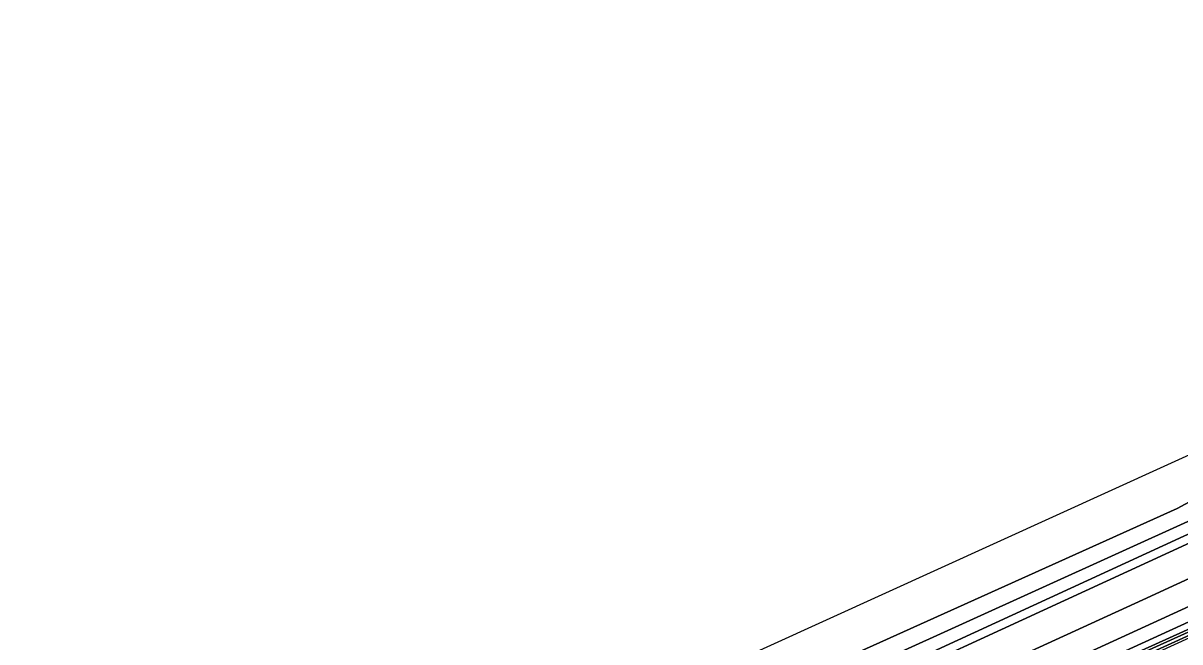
# Model space of a CAD drawing. Extents: x 154324 to 155744, y 382937 to 384188.
# Drawn here: x 154655.6 to 154819.6, y 383824.7 to 383912.4 of the extents above; entities that cross this region are included whole.
import ezdxf

# ---------------------------------------------------------------- set-up
doc = ezdxf.new("R2010")
doc.units = 0
for name, color, linetype in [('IMGEO_Grasland_overig', 7, 'Continuous'), ('IMGEO_Groenvoorziening', 7, 'Continuous'), ('IMGEO_Hek', 7, 'Continuous'), ('IMGEO_Oever', 7, 'Continuous'), ('IMGEO_Rijbaan_lokaal_gesloten', 7, 'Continuous'), ('IMGEO_Waterloop', 7, 'Continuous')]:
    doc.layers.add(name, color=color, linetype=linetype)

msp = doc.modelspace()

# ---------------------------------------------------------------- linework, layer by layer
at = {"layer": 'IMGEO_Grasland_overig'}
for points in [[(154703.9, 383772.98), (154730.12, 383784.97), (154791.39, 383813.11), (154825.58, 383828.59), (154878.28, 383852.9), (154886.4, 383856.72), (154935.18, 383879.07), (154962.8, 383891.77)], [(154852.28, 383841.89), (154776.62, 383807.22), (154700.77, 383772.49), (154618.32, 383734.65), (154579.46, 383716.81), (154472.6, 383667.88)]]:
    msp.add_lwpolyline(points, dxfattribs=at)
at = {"layer": 'IMGEO_Groenvoorziening'}
for points in [[(155343.79, 384089.25), (154623.72, 383761.42), (154626.18, 383756.03), (154637.67, 383761.73), (154819.22, 383843.56), (154836.95, 383853.16)], [(154838.99, 383847), (154738.4, 383800.66), (154694.49, 383780.55), (154649.45, 383760.11)], [(154851.38, 383843.67), (154815.85, 383827.36), (154647.11, 383750), (154617.49, 383736.42), (154618.32, 383734.65), (154700.77, 383772.49), (154776.62, 383807.22), (154852.28, 383841.89)], [(154638.46, 383750), (154664.01, 383761.69), (154698.31, 383777.45), (154814.36, 383830.63), (154839.69, 383842.28)]]:
    msp.add_lwpolyline(points, dxfattribs=at)
at = {"layer": 'IMGEO_Hek'}
msp.add_lwpolyline([(154459.58, 383665.09), (154472.6, 383667.88), (154579.46, 383716.81), (154700.77, 383772.49), (154776.62, 383807.22), (154800.33, 383818.09), (154852.28, 383841.89), (154892.94, 383860.56), (154996.51, 383908.03)], dxfattribs=at)
at = {"layer": 'IMGEO_Oever'}
for points in [[(154966.18, 383892.22), (154964.62, 383891.5), (154877.89, 383851.74), (154825.83, 383827.84), (154791.82, 383812.32), (154670.71, 383756.97), (154477.72, 383668.43), (154474.72, 383667.08), (154473, 383666.38), (154472.89, 383666.9), (154475.83, 383668.12), (154483.14, 383671.26), (154516.01, 383686.46)], [(154516.01, 383686.46), (154550.01, 383702.06), (154578.25, 383715.01), (154602.58, 383726.16), (154630.6, 383738.99), (154658.23, 383751.82), (154678.49, 383761.03), (154704.04, 383772.67), (154730.27, 383784.66), (154791.53, 383812.8), (154825.73, 383828.28), (154878.42, 383852.59), (154886.54, 383856.41), (154935.32, 383878.76), (154962.94, 383891.47)], [(154836.95, 383853.16), (154819.22, 383843.56), (154637.67, 383761.73), (154626.18, 383756.03), (154626.03, 383755.95), (154625.78, 383755.68), (154625.61, 383755.26), (154625.68, 383754.6), (154627.37, 383751.26), (154627.73, 383750.8), (154628.14, 383750.62), (154628.65, 383750.61), (154629.2, 383750.92), (154633.5, 383752.79), (154649.45, 383760.11), (154694.49, 383780.55), (154738.4, 383800.66), (154838.99, 383847)], [(154825.58, 383828.59), (154791.39, 383813.11), (154730.12, 383784.97), (154703.9, 383772.98), (154678.35, 383761.34), (154658.09, 383752.13), (154630.45, 383739.3), (154602.44, 383726.47), (154578.11, 383715.32), (154549.87, 383702.37), (154515.86, 383686.77), (154483.01, 383671.57), (154475.7, 383668.43), (154472.5, 383667.1), (154472.76, 383665.91), (154474.86, 383666.77), (154477.86, 383668.12), (154497.01, 383676.91), (154598.17, 383723.32), (154670.85, 383756.67), (154791.96, 383812.01), (154825.97, 383827.53)]]:
    msp.add_lwpolyline(points, dxfattribs=at)
msp.add_lwpolyline([(154821.78, 383842.21), (154838.83, 383850.55), (154841.04, 383851.45), (154841.86, 383850.54), (154841.38, 383849.79), (154839.95, 383849.16), (154822.53, 383840.72), (154782.8, 383822.44), (154737.8, 383801.95), (154648.92, 383761.28), (154637.36, 383755.96), (154630.38, 383753.06), (154629.03, 383752.52), (154628.39, 383752.59), (154628.28, 383753.91), (154636.2, 383757.91)], close=True, dxfattribs=at)
at = {"layer": 'IMGEO_Rijbaan_lokaal_gesloten'}
msp.add_lwpolyline([(154839.69, 383842.28), (154814.36, 383830.63), (154698.31, 383777.45), (154664.01, 383761.69), (154638.46, 383750), (154615.96, 383739.7), (154617.49, 383736.42), (154647.11, 383750), (154815.85, 383827.36), (154851.38, 383843.67)], dxfattribs=at)
at = {"layer": 'IMGEO_Waterloop'}
msp.add_lwpolyline([(154821.78, 383842.21), (154636.2, 383757.91), (154628.28, 383753.91), (154628.39, 383752.59), (154629.03, 383752.52), (154630.38, 383753.06), (154637.36, 383755.96), (154648.92, 383761.28), (154737.8, 383801.95), (154782.8, 383822.44), (154822.53, 383840.72), (154839.95, 383849.16), (154841.38, 383849.79), (154841.86, 383850.54), (154841.04, 383851.45), (154838.83, 383850.55)], close=True, dxfattribs=at)
msp.add_lwpolyline([(154825.73, 383828.28), (154791.53, 383812.8), (154730.27, 383784.66), (154704.04, 383772.67), (154678.49, 383761.03), (154658.23, 383751.82), (154630.6, 383738.99), (154602.58, 383726.16), (154578.25, 383715.01), (154550.01, 383702.06), (154516.01, 383686.46), (154483.14, 383671.26), (154475.83, 383668.12), (154472.89, 383666.9), (154473, 383666.38), (154474.72, 383667.08), (154477.72, 383668.43), (154670.71, 383756.97), (154791.82, 383812.32), (154825.83, 383827.84)], dxfattribs=at)

doc.saveas('drawing.dxf')
